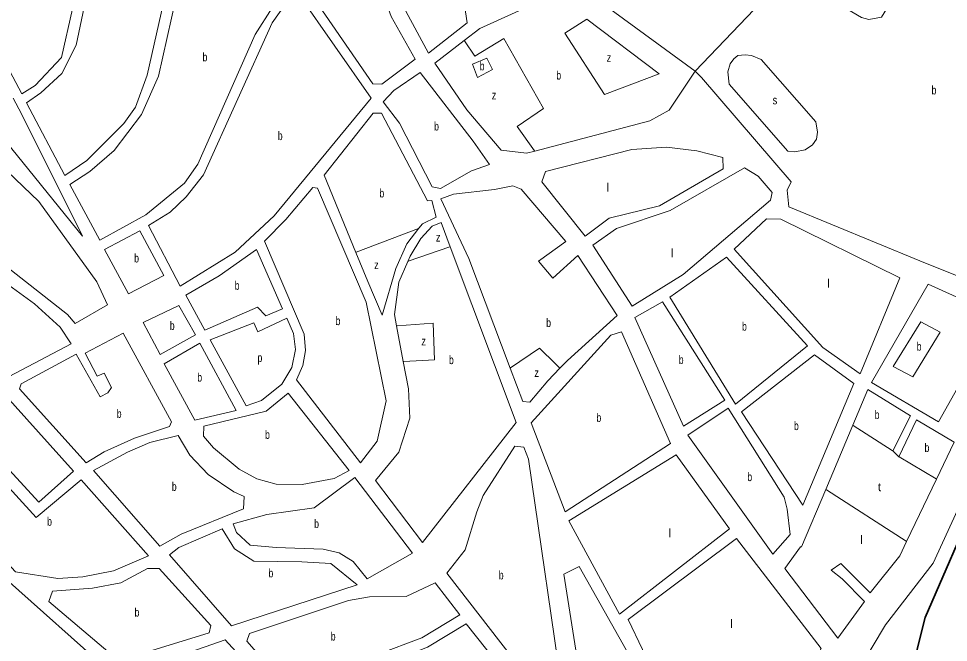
# Model space of a CAD drawing. Extents: x 639657 to 671642, y 222838 to 252123.
# Drawn here: x 646987 to 648074, y 236363 to 237092 of the extents above; entities that cross this region are included whole.
import ezdxf

# ---------------------------------------------------------------- set-up
doc = ezdxf.new("R2010")
doc.units = 0
doc.header["$LTSCALE"] = 4
for name, color, linetype, lineweight in [('1', 7, 'Continuous', 13), ('21', 7, 'Continuous', 13), ('57', 7, 'Continuous', 35)]:
    doc.layers.add(name, color=color, linetype=linetype, lineweight=lineweight)
doc.layers.add('7', color=7, linetype='Continuous')

msp = doc.modelspace()

# ---------------------------------------------------------------- linework, layer by layer
at = {"layer": '1'}
msp.add_line((647481.115, 236853.983), (647491.794, 236825.481), dxfattribs=at)
for points in [[(647041.44, 236908.91), (647067.18, 236926.16), (647110.26, 236969.44), (647123.75, 236988.81), (647137.62, 237026.01), (647192.23, 237267.83), (647138.2, 237305.51), (647108.52, 237316.82), (647054.38, 237061.04), (647037.7, 237028.13), (647013.27, 237005.3), (646996.54, 236993.66)], [(647082.03, 236833.17), (647136.1, 236862.73), (647181.13, 236899.79), (647196.76, 236922.17), (647263.63, 237073.57), (647303.43, 237136.4), (647263.32, 237193.45), (647211.82, 237251.33), (647201.51, 237251.31), (647150.94, 237024.75), (647130.86, 236980.02), (647098.95, 236937.84), (647070.65, 236913.49), (647047.06, 236898.18)], [(647390.76, 237182.15), (647423, 237094.58), (647450.84, 237044.8), (647412.03, 237015.5), (647401.28, 237015.9), (647318.25, 237136.87), (647332.17, 237155.59), (647345.26, 237164.43)], [(647466.29, 237051.92), (647439.93, 237100.69), (647430.24, 237145.18), (647471.38, 237169.97), (647505.09, 237131.17), (647511.74, 237087.35)], [(647176.28, 236779.26), (647240.63, 236819.16), (647286.08, 236861.59), (647399.39, 236999.14), (647314.64, 237121.17), (647307.34, 237121.16), (647283.57, 237087.16), (647203.23, 236909.73), (647183.1, 236883.68), (647164.45, 236866.02), (647138.93, 236850.49)], [(647053.49, 236735.78), (647091.03, 236757.57), (647078.71, 236784.61), (647010.8, 236878.55), (646964.7, 236922.48), (646921.86, 236955.46), (646849.77, 236998.04), (646706.27, 237072.67), (646655.53, 237086.51), (646652.38, 237058.36), (646673.98, 237012.01), (646696.84, 236979.84), (646715.37, 236958.19), (646747.88, 236933.56), (646854.83, 236870.22), (646973.39, 236801.98), (647044.43, 236746.5)], [(647470.77, 236895.54), (647480.45, 236893.63), (647516.71, 236914.13), (647537.96, 236921.7), (647518.77, 236948.94), (647456.9, 237029.14), (647426.01, 237008.22), (647413.37, 236995.09), (647432.56, 236970)], [(646679.68, 236965.41), (646684.62, 236967.78), (646708.54, 236941.41), (646971.5, 236783.71), (647005.94, 236758.87), (647035.66, 236731.44), (647048.82, 236712.14), (646976.08, 236673.73), (646964.44, 236687.66), (646877.45, 236761.79), (646814.18, 236799.23), (646722.97, 236841.77), (646691.56, 236857.8), (646679.49, 236872.81), (646677.09, 236888.92), (646679.34, 236930.6)], [(647649.69, 236837.96), (647677.78, 236858.87), (647736.4, 236873.4), (647810.85, 236916.76), (647810.39, 236929.65), (647780.29, 236937.53), (647744.61, 236941.96), (647704.01, 236939.28), (647603.09, 236913.48), (647598.82, 236901.22)], [(647704.68, 236756.25), (647764.32, 236793.12), (647866.16, 236880.16), (647868.07, 236888.97), (647851.91, 236908.05), (647835.99, 236917.68), (647748.88, 236867.85), (647686.19, 236846.86), (647658.52, 236827.24)], [(647331.12, 236894.78), (647336.7, 236894.15), (647393.55, 236760.66), (647417.05, 236645.56), (647406.42, 236598.28), (647387.15, 236573.09), (647312.13, 236670.02), (647319.61, 236686.79), (647322.57, 236704.42), (647321.24, 236723.32), (647274.55, 236831.91), (647299.63, 236857.54)], [(648017.68, 236789.35), (647971.04, 236676.79), (647927.34, 236707.84), (647823.71, 236822.75), (647861.65, 236858.07), (647878.2, 236857.68)], [(647115.92, 236770.31), (647157.12, 236792.1), (647128.84, 236844.03), (647087.64, 236822.23)], [(647265.34, 236822.22), (647295.93, 236752.99), (647276.21, 236744.87), (647266.36, 236754.77), (647204.94, 236728.16), (647182.75, 236768.96), (647221.8, 236791.4)], [(647825.45, 236641.65), (647909.72, 236709.52), (647814.71, 236813.27), (647748.65, 236766.72)], [(647984.42, 236666.97), (648050.57, 236781.68), (648132.45, 236744.6), (648062.74, 236620.94)], [(647132.77, 236736.83), (647152.84, 236699.72), (647194.04, 236722.59), (647174.4, 236756.91)], [(647764.71, 236615.94), (647812.98, 236646.13), (647739.86, 236761.11), (647707.67, 236742.99)], [(647308.77, 236723.93), (647310.97, 236705.25), (647306.51, 236684.4), (647294.96, 236664.82), (647271.37, 236645.65), (647253.12, 236639.59), (647211.2, 236716.66), (647262.36, 236736.75), (647266.98, 236725.9), (647300.7, 236742.2)], [(647064.96, 236701.01), (647109.59, 236724.32), (647165.94, 236620.9), (647163.59, 236615.31), (647122.8, 236601.89), (647087.17, 236585.91), (647066.36, 236572.76), (646988.15, 236659.36), (646990.06, 236665.17), (647054.43, 236700.12), (647082.49, 236649.92), (647091.72, 236654.67), (647095.79, 236661.12), (647087.37, 236677.86), (647079, 236674.19)], [(647626.16, 236515.51), (647749.51, 236595.5), (647692.03, 236726.2), (647679.58, 236722.09), (647586.37, 236619.83)], [(647157.6, 236688.77), (647199.22, 236712.93), (647241.53, 236634.19), (647193.43, 236622.9)], [(647832.57, 236632.43), (647917.7, 236699.01), (647963.76, 236665.61), (647904.17, 236523.47)], [(647010.83, 236526.86), (647051.56, 236563.05), (646969.46, 236654.38), (646875.91, 236606.25), (646849.07, 236599.31), (646845.86, 236592.85), (646906.83, 236528.98), (646962.78, 236578.74)], [(647302.5, 236654.31), (647373.64, 236563.82), (647356.04, 236554.54), (647318.89, 236547.58), (647288.38, 236547.94), (647265.59, 236554.33), (647245.15, 236565.45), (647215.22, 236590.51), (647203.58, 236604.24), (647203.98, 236615.84), (647276.56, 236633.2)], [(647869.07, 236466.24), (647889.43, 236489.06), (647885.7, 236518.91), (647882.44, 236532.65), (647816.65, 236636.9), (647769.46, 236605.43)], [(647029.91, 236265.35), (647061.83, 236303.02), (647091.85, 236330.8), (646973.2, 236436.43), (646826.7, 236596.14), (646770.18, 236601.16), (646729.76, 236610.73), (646704.63, 236606.16), (646698.21, 236599.06), (646699.52, 236590.68), (646874.45, 236400.97)], [(647074.78, 236564.01), (647114.46, 236585.55), (647140.64, 236596.78), (647173.93, 236604.81), (647187.52, 236582.07), (647208.85, 236559.35), (647238.98, 236539.01), (647250.81, 236533.45), (647250.2, 236519.06), (647177.44, 236489.67), (647152.55, 236475.64)], [(647487.97, 236444.08), (647614.28, 236281.11), (647625.01, 236289.73), (647583.25, 236577.07), (647577.85, 236591.45), (647567.53, 236592.28), (647530.5, 236534.62), (647523.03, 236515.7), (647509.39, 236471.41)], [(647689.63, 236396.22), (647818.51, 236495.98), (647755.99, 236582.2), (647630.49, 236505.21)], [(647139.04, 236464.44), (647098.26, 236446.73), (647062.4, 236439.55), (647033.18, 236437.76), (646983.53, 236445.59), (646914.59, 236519.55), (646960.03, 236561.12), (647007.65, 236509.03), (647060.39, 236552.98)], [(647380.53, 236555.89), (647447.79, 236467.54), (647394.8, 236437.55), (647378.2, 236457.71), (647361.85, 236467.76), (647343.15, 236472.02), (647288.35, 236474.04), (647257.83, 236476.75), (647241.9, 236491.54), (647238.22, 236501.84), (647277.29, 236512.46), (647332.92, 236520.54)], [(647236.1, 236382.27), (647383.16, 236430.3), (647352.37, 236455.37), (647318.2, 236457.22), (647262.34, 236457.95), (647239.74, 236472.29), (647225.29, 236495.88), (647174.64, 236474.07), (647163.49, 236465.24)], [(647699.96, 236389.8), (647750.28, 236284.65), (647805.25, 236212.81), (647835.39, 236186.46), (647920.54, 236333.17), (647914.52, 236336.59), (647925.43, 236355.95), (647826.7, 236484.4)], [(647109.45, 236337.29), (647142.92, 236353.69), (647210.12, 236374.26), (647212.04, 236382.64), (647151.5, 236449.31), (647137.96, 236449.28), (647106.63, 236432.88), (647073.56, 236426.36), (647026.73, 236423.02), (647022.46, 236410.98)], [(647313.01, 236297.59), (647355.05, 236329.48), (647458.51, 236368.39), (647502.92, 236395.35), (647474.25, 236432.88), (647440.34, 236416.69), (647397.59, 236416.37), (647373.1, 236412.23), (647257.18, 236373.51), (647254.19, 236364.69)], [(647322.7, 236290.09), (647367.52, 236239.93), (647546.68, 236339.38), (647510.47, 236384.84), (647465.41, 236357.67), (647359.38, 236315.74)], [(647184.48, 236231.34), (647261.8, 236329.91), (647228.84, 236365.92), (647140.61, 236335.21), (647096.62, 236311.26), (647097.07, 236301.6)]]:
    msp.add_lwpolyline(points, close=True, dxfattribs=at)
for points in [[(647887.225, 237144.175), (647891.754, 237141.496), (647972.84, 237093.53), (647981.22, 237091.19), (647995.9, 237093.86), (648035.57, 237158.12), (648045.83, 237163.38), (648057.02, 237162.19), (648068.19, 237163.16), (648083.75, 237175.34), (648089.77, 237175.4), (648311.48, 237093.36), (648197.15, 236830.36), (648155.48, 236763.09), (648040.74, 236809.02)], [(646935.44, 237108.67), (646990.92, 237004.39), (647006.8, 237014.1), (647037.23, 237046.61), (647063.255, 237160.785)], [(647526.353, 237080.72), (647592.695, 237110.588), (647649.252, 237125.349)], [(647590.725, 236937.286), (647581.08, 236934.75), (647551.42, 236938.54), (647511.34, 236985.71), (647473.73, 237040.29), (647508.042, 237066.652), (647526.353, 237080.72)], [(647778.08, 237030.81), (647747.68, 236984.98), (647725.37, 236972.68), (647590.725, 236937.286)], [(648040.74, 236809.02), (647887.62, 236872.09), (647885.63, 236891.85), (647890.34, 236901.31), (647785.61, 237023.52), (647778.08, 237030.81)], [(646964.18, 236958.35), (647061.954, 236837.78), (646990.55, 236980.76), (646980.834, 236999.127)], [(647381.414, 236818.893), (647344.4, 236909.2), (647401.8, 236981.53), (647411.47, 236981.55), (647465.23, 236879.2)], [(647513.724, 236811.705), (647480.91, 236881.6), (647495.72, 236886.79), (647543.62, 236892.28), (647565.1, 236896.63)], [(647565.1, 236896.63), (647574.78, 236893), (647627.133, 236831.633), (647594.881, 236808.585), (647611.775, 236788.61), (647640.94, 236815.17), (647687.09, 236745.03), (647629, 236692.69), (647620.089, 236683.49)], [(647465.23, 236879.2), (647470.39, 236879.64), (647475.59, 236860.11), (647459.28, 236852.33), (647455.265, 236847.144)], [(647455.265, 236847.144), (647441.29, 236829.09), (647428.26, 236800.27), (647412.119, 236745.587), (647395.42, 236784.72), (647381.414, 236818.893)], [(647442.283, 236808.334), (647444.98, 236814.7), (647457.39, 236835.14), (647470.89, 236849.57), (647481.115, 236853.983)], [(647491.794, 236825.481), (647568.81, 236619.93), (647459.37, 236480.03), (647404.39, 236552.3), (647431.6, 236585.23), (647444.6, 236625.22), (647443.01, 236659.59), (647437.018, 236691.421), (647429.155, 236733.192)], [(647620.089, 236683.49), (647605.85, 236668.79), (647585.08, 236643.82), (647576.69, 236644.66), (647562.005, 236683.618), (647513.724, 236811.705)], [(647429.155, 236733.192), (647426.68, 236746.34), (647431.95, 236783.95), (647442.283, 236808.334)], [(647872.536, 236168.951), (648000.85, 236383.75), (648056.41, 236455.5), (648078.362, 236503.191), (648171.93, 236706.47)], [(647980.14, 236658.72), (647962.491, 236616.944), (647930.804, 236541.938), (647902.435, 236474.786)], [(648009.14, 236586.89), (648030.01, 236627.95), (647980.14, 236658.72)], [(648060.306, 236553.799), (648081.03, 236597.02), (648037.15, 236623.07), (648016.29, 236580.08), (648009.14, 236586.89)], [(647948.397, 236455.455), (647953.55, 236450.33), (647982.96, 236420.85), (648017.43, 236464.38), (648025.435, 236481.075), (648060.306, 236553.799)], [(647902.435, 236474.786), (647901.5, 236474.69), (647883.08, 236449.52), (647944.95, 236368.03)], [(647944.95, 236368.03), (647976, 236410.85), (647950.124, 236437.205), (647937.368, 236447.5), (647948.397, 236455.455)], [(647709.555, 236332.794), (647642.65, 236451.96), (647624.62, 236442.9)], [(647624.62, 236442.9), (647639.69, 236346.48), (647644.01, 236251.96), (647774.85, 236081.27), (647827.47, 236174.84), (647799.084, 236202.509)]]:
    msp.add_lwpolyline(points, dxfattribs=at)
at = {"layer": '21'}
for p, q in [((647855.413, 237044.287), (647919.116, 236971.449)), ((647818.046, 237015.66), (647886.523, 236937.364))]:
    msp.add_line(p, q, dxfattribs=at)
for points in [[(647887.225, 237144.175), (647881.971, 237139.403), (647778.08, 237030.81)], [(647649.252, 237125.349), (647649.751, 237124.982), (647778.08, 237030.81)], [(647590.725, 236937.286), (647590.372, 236937.786), (647570.306, 236966.227), (647600.989, 236986.969), (647554.549, 237069.106), (647520.549, 237048.365), (647508.384, 237066.152), (647508.042, 237066.652)], [(647818.046, 237015.66), (647816.602, 237030.112), (647819.09, 237039.238), (647823.236, 237045.046), (647828.212, 237049.194), (647836.505, 237050.024), (647843.968, 237049.194), (647855.413, 237044.287)], [(647886.523, 236937.364), (647894.554, 236936.359), (647906.994, 236938.848), (647915.287, 236944.656), (647920.262, 236951.293), (647921.091, 236959.59), (647919.116, 236971.449)], [(647455.265, 236847.144), (647454.766, 236846.953), (647381.914, 236819.084), (647381.414, 236818.893)], [(647442.283, 236808.334), (647442.782, 236808.507), (647491.294, 236825.308), (647491.794, 236825.481)], [(647429.155, 236733.192), (647429.655, 236733.229), (647472.016, 236736.368), (647473.552, 236693.345), (647437.518, 236691.447), (647437.018, 236691.421)], [(647620.089, 236683.49), (647615.092, 236688.49), (647596.417, 236707.174), (647562.505, 236683.96), (647562.005, 236683.618)], [(648009.14, 236586.89), (648008.64, 236587.212), (647963.089, 236616.559), (647962.491, 236616.944)], [(648016.29, 236580.08), (648016.79, 236579.781), (648059.806, 236554.098), (648060.306, 236553.799)], [(647930.804, 236541.938), (647931.576, 236541.441), (648024.935, 236481.397), (648025.435, 236481.075)]]:
    msp.add_lwpolyline(points, dxfattribs=at)
for points in [[(647625.806, 237075.008), (647651.575, 237091.507), (647736.162, 237027.623), (647672.307, 237003.563)], [(647518.034, 237039.032), (647523.866, 237023.475), (647541.281, 237032.601), (647534.647, 237045.876)], [(648041.922, 236737.84), (648009.551, 236685.662), (648032.588, 236673.37), (648064.841, 236725.612)]]:
    msp.add_lwpolyline(points, close=True, dxfattribs=at)
at = {"layer": '57'}
msp.add_lwpolyline([(648764.444, 238156.794), (648760.356, 238056.15), (648755.321, 237936.134), (648642.478, 237674.613), (648152.957, 236609.517), (648088.384, 236487.179), (648047.188, 236392.076), (648029.423, 236322.423), (648014.054, 235904.557)], dxfattribs=at)

# ---------------------------------------------------------------- texts
at = {"layer": '7'}
for s, width, p in [('b', 0.75, (647202.321, 237042.25)), ('b', 0.75, (647526.354, 237031.771)), ('z', 0.8, (647674.795, 237041.727)), ('b', 0.75, (647615.916, 237020.986)), ('b', 0.75, (648054.606, 237003.563)), ('z', 0.8, (647540.452, 236997.755)), ('s', 0.8, (647868.846, 236991.947)), ('b', 0.75, (647473.075, 236961.385)), ('b', 0.75, (647290.324, 236950.215)), ('b', 0.75, (647409.123, 236883.135)), ('z', 0.8, (647475.087, 236831.633)), ('b', 0.75, (647122.378, 236807.17)), ('z', 0.8, (647402.904, 236799.366)), ('b', 0.75, (647239.856, 236775.19)), ('b', 0.75, (647164.069, 236728.315)), ('b', 0.75, (647357.841, 236733.935)), ('b', 0.75, (647604.096, 236731.758)), ('b', 0.75, (647833.025, 236727.46)), ('z', 0.8, (647458.193, 236710.247)), ('b', 0.75, (648037.196, 236704.101)), ('p', 0.75, (647266.557, 236690.895)), ('b', 0.75, (647490.391, 236688.33)), ('b', 0.75, (647759.071, 236688.525)), ('z', 0.8, (647590.274, 236673.37)), ('b', 0.75, (647196.176, 236667.915)), ('b', 0.75, (647102.045, 236625.492)), ('b', 0.75, (647662.832, 236620.855)), ('b', 0.75, (647988.05, 236624.201)), ('b', 0.75, (647893.73, 236611.24)), ('b', 0.75, (647275.414, 236600.945)), ('b', 0.75, (648046.411, 236585.788)), ('b', 0.75, (647839.252, 236551.57)), ('b', 0.75, (647166.446, 236540.225)), ('b', 0.75, (647020.642, 236499.44)), ('b', 0.75, (647332.812, 236496.72)), ('b', 0.75, (647279.385, 236439.075)), ('b', 0.75, (647548.672, 236436.695)), ('b', 0.75, (647122.846, 236393.3)), ('b', 0.75, (647352.248, 236365.235))]:
    msp.add_text(s, height=10, dxfattribs=dict(at, width=width)).set_placement(p)
for s, p in [('l', (647674.743, 236890.021)), ('l', (647749.998, 236813.195)), ('l', (647932.76, 236777.854)), ('t', (647991.916, 236539.785)), ('l', (647746.927, 236485.913)), ('l', (647971.156, 236478.23)), ('l', (647819.11, 236379.892))]:
    msp.add_text(s, height=10, dxfattribs=at).set_placement(p)

doc.saveas('drawing.dxf')
